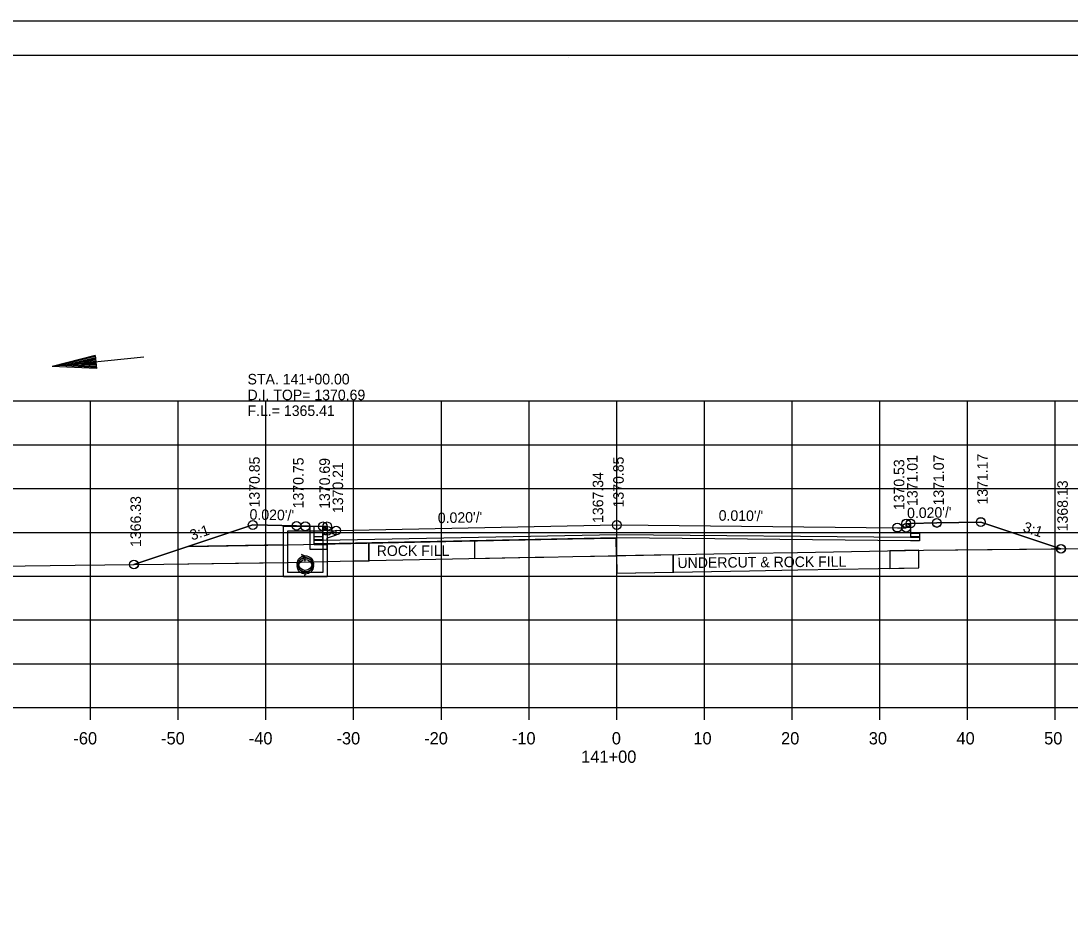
# Model space of a CAD drawing. Extents: x 1374311 to 1383814, y 384102 to 406278.
# Drawn here: x 1381560.7 to 1381680.4, y 389343.5 to 389444.7 of the extents above; entities that cross this region are included whole.
import ezdxf

# ---------------------------------------------------------------- set-up
doc = ezdxf.new("R2010")
doc.units = 0
for name, color, linetype in [('R_Axis', 7, 'Continuous'), ('R_Axis Annot', 7, 'Continuous'), ('R_Border', 7, 'Continuous'), ('R_Draft', 7, 'Continuous'), ('R_Exist Surface', 7, 'Continuous'), ('R_Fin Surface', 7, 'Continuous'), ('R_Grid', 7, 'Continuous'), ('R_No Plot', 7, 'Continuous'), ('R_Water', 7, 'Continuous'), ('R_Water Annot', 7, 'Continuous'), ('R_Xsect Elev', 7, 'Continuous'), ('R_Xsect Slope', 7, 'Continuous')]:
    doc.layers.add(name, color=color, linetype=linetype)

msp = doc.modelspace()

# ---------------------------------------------------------------- linework, layer by layer
at = {"layer": 'R_Axis'}
for p, q in [((1381488.66, 389366.36), (1381768.66, 389366.36)), ((1381568.66, 389364.96), (1381568.66, 389366.36)), ((1381578.66, 389364.96), (1381578.66, 389366.36)), ((1381588.66, 389364.96), (1381588.66, 389366.36)), ((1381598.66, 389364.96), (1381598.66, 389366.36)), ((1381608.66, 389364.96), (1381608.66, 389366.36)), ((1381618.66, 389364.96), (1381618.66, 389366.36)), ((1381628.66, 389364.96), (1381628.66, 389366.36)), ((1381638.66, 389364.96), (1381638.66, 389366.36)), ((1381648.66, 389364.96), (1381648.66, 389366.36)), ((1381658.66, 389364.96), (1381658.66, 389366.36)), ((1381668.66, 389364.96), (1381668.66, 389366.36)), ((1381678.66, 389364.96), (1381678.66, 389366.36))]:
    msp.add_line(p, q, dxfattribs=at)
at = {"layer": 'R_Border'}
for p, q in [((1381470.66, 389440.82), (1381786.84, 389440.82)), ((1381623.18, 389440.56), (1381623.18, 389440.56)), ((1381623.18, 389440.56), (1381623.18, 389440.56))]:
    msp.add_line(p, q, dxfattribs=at)
at = {"layer": 'R_Draft'}
for p, q in [((1381569.19, 389406.54), (1381564.28, 389405.3)), ((1381569.2, 389406.42), (1381565.11, 389405.39)), ((1381569.21, 389406.29), (1381565.97, 389405.47)), ((1381569.31, 389405.3), (1381565.97, 389405.47)), ((1381569.22, 389406.17), (1381566.8, 389405.55)), ((1381569.3, 389405.43), (1381566.8, 389405.55)), ((1381569.24, 389406.04), (1381567.64, 389405.64)), ((1381569.28, 389405.55), (1381567.64, 389405.64)), ((1381569.25, 389405.91), (1381568.47, 389405.72)), ((1381569.27, 389405.68), (1381568.47, 389405.72)), ((1381569.19, 389406.54), (1381569.33, 389405.05)), ((1381569.33, 389405.05), (1381564.28, 389405.3)), ((1381569.32, 389405.17), (1381565.11, 389405.39))]:
    msp.add_line(p, q, dxfattribs=at)
at = {"layer": 'R_Exist Surface'}
for p, q in [((1381592.67, 389383.85), (1381593.08, 389383.68)), ((1381593.13, 389383.44), (1381593.04, 389383.21)), ((1381592.67, 389382.02), (1381593.08, 389381.85)), ((1381593.13, 389381.6), (1381593.04, 389381.38))]:
    msp.add_line(p, q, dxfattribs=at)
msp.add_lwpolyline([(1381488.66, 389381.29), (1381503.34, 389381.59), (1381505.57, 389381.63), (1381521.75, 389381.97), (1381523.51, 389382), (1381523.78, 389382), (1381542.33, 389382.29), (1381545.2, 389382.4), (1381558.31, 389382.51), (1381566.9, 389382.63), (1381577, 389382.72), (1381591.21, 389382.93), (1381598.61, 389383.09), (1381619.37, 389383.51), (1381620.34, 389383.53), (1381623.64, 389383.6), (1381643.75, 389383.97), (1381649.27, 389384.07), (1381663.64, 389384.32), (1381689.16, 389384.59)], dxfattribs=at)
for centre in [(1381593.15, 389382.77), (1381593.15, 389382.52)]:
    msp.add_circle(centre, 0.917, dxfattribs=at)
at = {"layer": 'R_Fin Surface'}
for p, q in [((1381600.39, 389385.12), (1381595.65, 389385.03)), ((1381600.39, 389385.12), (1381600.39, 389383.12)), ((1381600.39, 389383.12), (1381600.39, 389385.12)), ((1381612.46, 389385.37), (1381612.46, 389383.37)), ((1381612.46, 389385.37), (1381612.46, 389383.37)), ((1381628.64, 389383.69), (1381628.6, 389385.69)), ((1381579.83, 389384.76), (1381574.08, 389382.85)), ((1381590.65, 389384.93), (1381579.83, 389384.76)), ((1381590.65, 389382.93), (1381590.65, 389384.93)), ((1381663.1, 389384.31), (1381659.81, 389384.25)), ((1381659.81, 389384.25), (1381659.81, 389382.25)), ((1381659.81, 389384.25), (1381659.81, 389382.25)), ((1381663.11, 389382.31), (1381663.1, 389384.31)), ((1381612.46, 389383.37), (1381619.37, 389383.51)), ((1381619.37, 389383.51), (1381620.34, 389383.53)), ((1381620.34, 389383.53), (1381623.64, 389383.6)), ((1381623.64, 389383.6), (1381628.64, 389383.69)), ((1381635.11, 389383.81), (1381628.64, 389383.69)), ((1381628.64, 389383.69), (1381628.67, 389381.69)), ((1381635.11, 389383.81), (1381635.11, 389381.81)), ((1381635.11, 389381.81), (1381635.11, 389383.81)), ((1381628.67, 389381.69), (1381635.11, 389381.81)), ((1381659.81, 389382.25), (1381663.11, 389382.31))]:
    msp.add_line(p, q, dxfattribs=at)
for points in [[(1381573.61, 389382.69), (1381587.15, 389387.2), (1381592.15, 389387.1), (1381595.15, 389387.04), (1381595.65, 389387.04), (1381595.66, 389386.54), (1381596.66, 389386.56), (1381628.66, 389387.2), (1381660.66, 389386.89), (1381661.66, 389386.87), (1381661.67, 389387.37), (1381662.17, 389387.37), (1381665.17, 389387.43), (1381670.17, 389387.53), (1381679.3, 389384.48)], [(1381662.17, 389387.01), (1381662.18, 389385.88), (1381663.18, 389385.89), (1381663.17, 389385.39), (1381662.17, 389385.4), (1381628.66, 389385.72), (1381595.15, 389385.05), (1381594.15, 389385.03), (1381594.16, 389385.53), (1381595.16, 389385.53), (1381595.15, 389386.68)], [(1381579.83, 389384.76), (1381591.17, 389384.93), (1381623.6, 389385.6), (1381628.6, 389385.69)], [(1381628.6, 389385.69), (1381623.6, 389385.6), (1381612.46, 389385.37)], [(1381628.6, 389385.69), (1381628.67, 389381.69), (1381643.79, 389381.97), (1381649.31, 389382.07), (1381663.11, 389382.31), (1381663.1, 389384.31)], [(1381595.65, 389385.03), (1381595.65, 389384.95), (1381595.65, 389384.45), (1381595.65, 389383.03)], [(1381574.1, 389382.69), (1381577, 389382.72), (1381590.65, 389382.93)], [(1381595.65, 389383.03), (1381598.61, 389383.09), (1381600.39, 389383.12)]]:
    msp.add_lwpolyline(points, dxfattribs=at)
msp.add_arc((1381573.61, 389382.69), 0.5, 0.5257, 18.4349, dxfattribs=at)
at = {"layer": 'R_Grid'}
for p, q in [((1381488.66, 389401.36), (1381768.66, 389401.36)), ((1381568.66, 389366.36), (1381568.66, 389401.36)), ((1381578.66, 389366.36), (1381578.66, 389401.36)), ((1381588.66, 389366.36), (1381588.66, 389401.36)), ((1381598.66, 389366.36), (1381598.66, 389401.36)), ((1381608.66, 389366.36), (1381608.66, 389401.36)), ((1381618.66, 389366.36), (1381618.66, 389401.36)), ((1381628.66, 389366.36), (1381628.66, 389401.36)), ((1381638.66, 389366.36), (1381638.66, 389401.36)), ((1381648.66, 389366.36), (1381648.66, 389401.36)), ((1381658.66, 389366.36), (1381658.66, 389401.36)), ((1381668.66, 389366.36), (1381668.66, 389401.36)), ((1381678.66, 389366.36), (1381678.66, 389401.36)), ((1381488.66, 389396.36), (1381768.66, 389396.36)), ((1381488.66, 389391.36), (1381768.66, 389391.36)), ((1381488.66, 389386.36), (1381768.66, 389386.36)), ((1381488.66, 389381.36), (1381768.66, 389381.36)), ((1381488.66, 389376.36), (1381768.66, 389376.36)), ((1381488.66, 389371.36), (1381768.66, 389371.36)), ((1381488.66, 389366.36), (1381768.66, 389366.36))]:
    msp.add_line(p, q, dxfattribs=at)
at = {"layer": 'R_No Plot'}
msp.add_line((1381458.26, 389444.71), (1381791.59, 389444.71), dxfattribs=at)
for points in [[(1381458.25, 389444.71), (1381791.59, 389444.71), (1381791.59, 389231.37), (1381458.25, 389231.37)], [(1381704.58, 389440.82), (1381704.58, 389430.94), (1381740.31, 389430.94), (1381740.31, 389428.02), (1381763.51, 389428.02), (1381763.51, 389404.8), (1381786.84, 389404.8), (1381786.84, 389235.36), (1381470.66, 389235.36), (1381470.66, 389440.82)], [(1381573.61, 389382.69), (1381577, 389382.72), (1381591.21, 389382.93), (1381598.61, 389383.09), (1381619.37, 389383.51), (1381620.34, 389383.53), (1381623.64, 389383.6), (1381643.75, 389383.97), (1381649.27, 389384.07), (1381663.64, 389384.32), (1381679.3, 389384.48), (1381670.17, 389387.53), (1381665.17, 389387.43), (1381662.17, 389387.37), (1381662.18, 389386.24), (1381663.18, 389386.25), (1381663.17, 389385.75), (1381662.17, 389385.76), (1381628.66, 389386.08), (1381595.15, 389385.41), (1381594.15, 389385.39), (1381594.16, 389385.89), (1381595.16, 389385.89), (1381595.15, 389387.04), (1381592.15, 389387.1), (1381587.15, 389387.2)]]:
    msp.add_lwpolyline(points, close=True, dxfattribs=at)
for centre in [(1381587.15, 389387.2), (1381587.15, 389387.2), (1381587.15, 389387.2), (1381592.15, 389387.1), (1381592.15, 389387.1), (1381592.15, 389387.1), (1381593.15, 389387.05), (1381595.15, 389387.04), (1381595.15, 389387.04), (1381595.15, 389387.04), (1381595.65, 389387.04), (1381595.65, 389387.04), (1381595.65, 389387.04), (1381628.66, 389387.2), (1381628.66, 389387.2), (1381628.66, 389387.2), (1381661.67, 389387.38), (1381661.67, 389387.38), (1381661.67, 389387.37), (1381662.17, 389387.38), (1381662.17, 389387.38), (1381662.17, 389387.37), (1381665.17, 389387.44), (1381665.17, 389387.44), (1381665.17, 389387.43), (1381670.17, 389387.54), (1381670.17, 389387.54), (1381670.17, 389387.53), (1381595.66, 389386.54), (1381596.66, 389386.56), (1381596.66, 389386.56), (1381596.66, 389386.56), (1381660.66, 389386.9), (1381660.66, 389386.9), (1381660.66, 389386.89), (1381661.66, 389386.88), (1381679.3, 389384.48), (1381679.33, 389384.48), (1381679.33, 389384.48), (1381573.6, 389382.69), (1381573.6, 389382.69), (1381573.6, 389382.69), (1381573.6, 389382.69), (1381573.61, 389382.69), (1381573.61, 389382.69)]:
    msp.add_circle(centre, 0.5, dxfattribs=at)
at = {"layer": 'R_Water'}
for p, q in [((1381574.74, 389406.34), (1381564.28, 389405.3)), ((1381590.65, 389387.05), (1381595.4, 389387.05)), ((1381590.65, 389385.55), (1381590.65, 389387.05)), ((1381591.15, 389385.55), (1381591.15, 389386.55)), ((1381591.15, 389386.55), (1381595.15, 389386.55)), ((1381595.48, 389386.88), (1381595.15, 389386.55)), ((1381596.65, 389386.57), (1381595.15, 389386.05)), ((1381595.48, 389386.88), (1381595.4, 389387.05)), ((1381595.15, 389385.55), (1381595.15, 389386.05)), ((1381596.65, 389386.04), (1381595.65, 389385.69)), ((1381595.65, 389385.55), (1381595.65, 389385.69)), ((1381592.67, 389383.69), (1381593.08, 389383.52)), ((1381593.13, 389383.27), (1381593.04, 389383.05)), ((1381592.67, 389382.19), (1381593.08, 389382.02)), ((1381593.13, 389381.77), (1381593.04, 389381.55))]:
    msp.add_line(p, q, dxfattribs=at)
for points in [[(1381593.15, 389387.05), (1381595.65, 389387.05), (1381595.65, 389381.27), (1381593.15, 389381.27), (1381590.65, 389381.27), (1381590.65, 389387.05)], [(1381593.15, 389386.55), (1381595.15, 389386.55), (1381595.15, 389381.77), (1381593.15, 389381.77), (1381591.15, 389381.77), (1381591.15, 389386.55)]]:
    msp.add_lwpolyline(points, close=True, dxfattribs=at)
for points in [[(1381593.65, 389386.98), (1381593.65, 389384.45), (1381595.65, 389384.45), (1381595.65, 389384.95), (1381594.15, 389384.95), (1381594.15, 389386.97)], [(1381596.65, 389386.04), (1381596.65, 389386.57)]]:
    msp.add_lwpolyline(points, dxfattribs=at)
for centre in [(1381593.15, 389382.77), (1381593.15, 389382.52)]:
    msp.add_circle(centre, 0.75, dxfattribs=at)

# ---------------------------------------------------------------- texts
at = {"layer": 'R_Axis Annot'}
for s, p in [('-60', (1381566.7, 389362.16)), ('-50', (1381576.7, 389362.16)), ('-40', (1381586.7, 389362.16)), ('-30', (1381596.7, 389362.16)), ('-20', (1381606.7, 389362.16)), ('-10', (1381616.7, 389362.16)), ('0', (1381628.1, 389362.16)), ('10', (1381637.4, 389362.16)), ('20', (1381647.4, 389362.16)), ('30', (1381657.4, 389362.16)), ('40', (1381667.4, 389362.16)), ('50', (1381677.4, 389362.16)), ('141+00', (1381624.6, 389360.06))]:
    msp.add_text(s, height=1.4, dxfattribs=at).set_placement(p)
at = {"layer": 'R_Fin Surface'}
msp.add_text('ROCK FILL', height=1.2, dxfattribs=at).set_placement((1381601.29, 389383.66))
msp.add_text('UNDERCUT & ROCK FILL', height=1.2, rotation=0.4782, dxfattribs=at).set_placement((1381635.59, 389382.28))
at = {"layer": 'R_Water Annot'}
for s, p in [('STA. 141+00.00', (1381586.56, 389403.24)), ('D.I. TOP= 1370.69', (1381586.56, 389401.44)), ('F.L.= 1365.41', (1381586.56, 389399.64))]:
    msp.add_text(s, height=1.2, dxfattribs=at).set_placement(p)
at = {"layer": 'R_Xsect Elev'}
for s, p in [('1370.85', (1381587.95, 389389.2)), ('1370.75', (1381592.95, 389389.1)), ('1370.69', (1381595.95, 389389.04)), ('1370.85', (1381629.46, 389389.2)), ('1371.01', (1381662.97, 389389.37)), ('1371.07', (1381665.97, 389389.43)), ('1371.17', (1381670.97, 389389.53)), ('1370.21', (1381597.46, 389388.56)), ('1370.53', (1381661.46, 389388.89)), ('1367.34', (1381627.12, 389387.43)), ('1368.13', (1381680.1, 389386.48)), ('1366.33', (1381574.41, 389384.69))]:
    msp.add_text(s, height=1.2, rotation=90, dxfattribs=at).set_placement(p)
at = {"layer": 'R_Xsect Slope'}
for s, rotation, p in [("0.020'/'", 358.8542, (1381586.78, 389387.81)), ("0.020'/'", 1.1458, (1381608.27, 389387.4)), ("0.010'/'", 359.435, (1381640.28, 389387.69)), ("0.020'/'", 1.1458, (1381661.78, 389387.96)), ('3:1', 341.5651, (1381674.89, 389386.48)), ('3:1', 18.4349, (1381580.22, 389385.42))]:
    msp.add_text(s, height=1.2, rotation=rotation, dxfattribs=at).set_placement(p)

doc.saveas('drawing.dxf')
